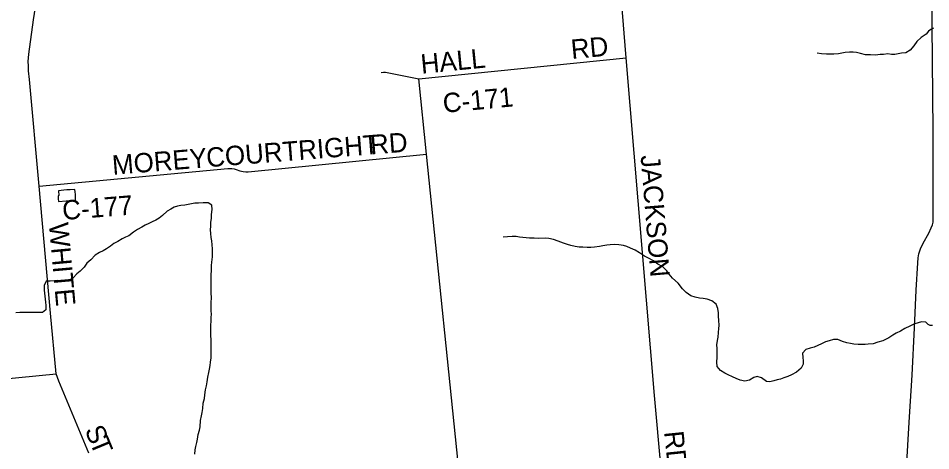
# Model space of a CAD drawing. Extents: x 114604 to 551442, y 316898 to 567001.
# Drawn here: x 122127 to 136236, y 516711 to 523398 of the extents above; entities that cross this region are included whole.
import ezdxf

# ---------------------------------------------------------------- set-up
doc = ezdxf.new("R2010")
doc.units = 0
for name, color, linetype in [('GE_P_Alignment_1000_Cardinal_Points', 7, 'Continuous'), ('GE_P_Alignment_500_Bearings', 7, 'Continuous'), ('MT_X_Edge_Line', 7, 'Continuous'), ('PM_P_Cells', 7, 'Continuous'), ('PM_P_CL_Double_Solid', 7, 'Continuous')]:
    doc.layers.add(name, color=color, linetype=linetype)

msp = doc.modelspace()

# ---------------------------------------------------------------- linework, layer by layer
at = {"layer": 'GE_P_Alignment_1000_Cardinal_Points'}
msp.add_lwpolyline([(127740, 522558), (127773, 522565), (127807, 522563), (128323, 522460)], dxfattribs=at)
at = {"layer": 'GE_P_Alignment_500_Bearings'}
msp.add_line((128323, 522460), (131529, 522785), dxfattribs=at)
for points in [[(132164, 515342), (131964, 517565), (131529, 522785), (131456, 523683), (131412, 524212), (131357, 524904), (131341, 525088), (131336, 525268), (131343, 525598), (131360, 526461)], [(123218, 516674), (122755, 517786), (122716, 517902), (122624, 518837), (122449, 520802), (122301, 522453), (122288, 522585), (122284, 522661), (122280, 522728), (122291, 522844), (122365, 523373), (122426, 523768), (122489, 524113), (122713, 525280), (122838, 525938), (122857, 526070)], [(135819, 515699), (135856, 516356), (135908, 517237), (135948, 517880), (135983, 518610), (136010, 519193), (136036, 519617), (136042, 519693), (136053, 519754), (136080, 519831), (136118, 519920), (136204, 520077), (136243, 520155), (136261, 520204), (136271, 520247), (136275, 520290), (136275, 520520), (136271, 521247), (136271, 521659), (136260, 523291), (136256, 524351)], [(129430, 511199), (129073, 515037), (128970, 516120), (128441, 521295), (128323, 522460)], [(122449, 520802), (125370, 521073), (125428, 521076), (125464, 521071), (125496, 521061), (125551, 521041), (125577, 521033), (125607, 521028), (125645, 521024), (125684, 521025), (128441, 521295)], [(115207, 516735), (121349, 517400), (121387, 517406), (121410, 517416), (121425, 517427), (121438, 517443), (121446, 517459), (121449, 517480), (121450, 517504), (121428, 517692), (121429, 517715), (121432, 517733), (121440, 517748), (121453, 517761), (121471, 517771), (121493, 517777), (121522, 517782), (121552, 517785), (122716, 517902)]]:
    msp.add_lwpolyline(points, dxfattribs=at)
at = {"layer": 'MT_X_Edge_Line'}
for points in [[(123010, 520674), (123010, 520674), (123006, 520716), (123003, 520751), (122928, 520746), (122877, 520744), (122833, 520742), (122791, 520735), (122751, 520729), (122756, 520657), (122746, 520653), (122746, 520605), (122748, 520565)], [(122748, 520565), (122868, 520575), (122914, 520578), (122968, 520578), (123012, 520584), (123014, 520626), (123010, 520674)]]:
    msp.add_lwpolyline(points, dxfattribs=at)
at = {"layer": 'PM_P_Cells'}
for points in [[(136236, 523225), (136200, 523196), (136164, 523151)], [(136280, 523244), (136236, 523225)], [(136164, 523151), (136089, 523098), (136023, 523038), (135973, 522974), (135917, 522905), (135851, 522863), (135783, 522857), (135731, 522847), (135681, 522840), (135627, 522838), (135571, 522846), (135505, 522840), (135455, 522836), (135383, 522829), (135303, 522831), (135229, 522835), (135151, 522855), (135090, 522866), (135036, 522872), (134982, 522872), (134914, 522868), (134862, 522860), (134812, 522849), (134738, 522843), (134674, 522843), (134622, 522845), (134546, 522849), (134480, 522858)], [(124856, 516659), (124863, 516723), (124873, 516777), (124889, 516839), (124899, 516891), (124911, 516963), (124928, 517028), (124938, 517082), (124946, 517178), (124962, 517250), (124971, 517304), (124979, 517362), (124987, 517445), (125005, 517521), (125014, 517573), (125024, 517653), (125036, 517717), (125048, 517778), (125060, 517846), (125073, 517922), (125083, 517972), (125093, 518028), (125101, 518082), (125108, 518147), (125112, 518211), (125110, 518279), (125112, 518333), (125110, 518393), (125105, 518525), (125107, 518591), (125107, 518648), (125108, 518720), (125112, 518772), (125114, 518822), (125112, 518876), (125112, 519000), (125113, 519078), (125111, 519147), (125111, 519279), (125108, 519353), (125108, 519433), (125114, 519497), (125116, 519573), (125119, 519628), (125131, 519710), (125129, 519768), (125129, 519832), (125126, 519894), (125120, 519958), (125112, 520008), (125104, 520070), (125100, 520125), (125103, 520181), (125107, 520239), (125113, 520309), (125115, 520365), (125123, 520439), (125118, 520507), (125066, 520545), (124988, 520543), (124912, 520541), (124856, 520540), (124780, 520522), (124704, 520510), (124642, 520502), (124588, 520495), (124536, 520475), (124484, 520447), (124432, 520415), (124358, 520350), (124306, 520308), (124254, 520276), (124196, 520248), (124146, 520223), (124092, 520199), (124039, 520169), (123969, 520130), (123911, 520088), (123837, 520036), (123785, 520012), (123735, 519987), (123667, 519947), (123605, 519913), (123555, 519876), (123493, 519832), (123439, 519802), (123385, 519776), (123319, 519733), (123247, 519665), (123188, 519609), (123144, 519550), (123086, 519486)], [(130980, 519853), (130924, 519852), (130856, 519858), (130800, 519858), (130740, 519868), (130672, 519886), (130618, 519901), (130556, 519921), (130475, 519953), (130405, 519975), (130329, 519991), (130275, 519996), (130167, 519992), (130105, 519996), (130033, 519996), (129979, 520001), (129929, 520009), (129879, 520013), (129827, 520021), (129762, 520025), (129690, 520020), (129624, 520014)], [(136159, 518700), (136093, 518702), (136043, 518690), (135977, 518670), (135911, 518637), (135837, 518603), (135767, 518561), (135701, 518530), (135648, 518500), (135588, 518456), (135494, 518411), (135420, 518389), (135344, 518365), (135270, 518361), (135220, 518354), (135164, 518352), (135114, 518352), (135049, 518358), (134997, 518368), (134941, 518379), (134873, 518401), (134801, 518429), (134735, 518433), (134667, 518411), (134609, 518394), (134545, 518366), (134491, 518340), (134435, 518314), (134371, 518295), (134305, 518275), (134255, 518221), (134259, 518153), (134264, 518103), (134266, 518052), (134230, 517988), (134158, 517924), (134084, 517885), (134026, 517861), (133962, 517837), (133912, 517819), (133862, 517805), (133808, 517792), (133746, 517778), (133696, 517784), (133620, 517836), (133554, 517858), (133502, 517843), (133436, 517803), (133364, 517787), (133290, 517803), (133225, 517830), (133173, 517854), (133103, 517882), (133051, 517908), (132985, 517952), (132933, 518014), (132930, 518082), (132932, 518158), (132934, 518232), (132932, 518292), (132931, 518348), (132937, 518413), (132947, 518467), (132955, 518539), (132960, 518599), (132964, 518649), (132958, 518731), (132956, 518785), (132952, 518841), (132943, 518908), (132919, 518976), (132853, 519028), (132779, 519057), (132717, 519063), (132663, 519069), (132596, 519083), (132526, 519105), (132454, 519158), (132398, 519216), (132329, 519304), (132245, 519378), (132189, 519440), (132153, 519492), (132096, 519552), (132018, 519598), (131948, 519646), (131870, 519689), (131812, 519717), (131731, 519769), (131665, 519813), (131595, 519845), (131537, 519871), (131485, 519886), (131413, 519894), (131344, 519900), (131280, 519896), (131226, 519890), (131164, 519877), (131114, 519871), (131038, 519861), (130980, 519853)], [(123086, 519486), (123034, 519444), (122976, 519383), (122912, 519343), (122844, 519339), (122790, 519339), (122738, 519344), (122688, 519340), (122620, 519332), (122558, 519334), (122526, 519264), (122530, 519195), (122535, 519145), (122551, 519009), (122553, 518955), (122552, 518887), (122502, 518849), (122398, 518848), (122347, 518846), (122207, 518846), (122151, 518847), (122089, 518845)], [(136262, 518646), (136228, 518649), (136197, 518665), (136159, 518700)]]:
    msp.add_lwpolyline(points, dxfattribs=at)

# ---------------------------------------------------------------- texts
at = {"layer": 'PM_P_CL_Double_Solid'}
for s, rotation, p in [('RD', 5.3372, (130686, 522767)), ('HALL', 5.5588, (128364, 522539)), ('C-171', 5.3799, (128706, 521934)), ('RD', 4.3556, (127579, 521292)), ('COURTRIGHT', 4.4964, (125046, 521093)), ('MOREY', 4.5907, (123590, 520977)), ('JACKSON', 274.6925, (131749, 521274)), ('C-177', 4.555, (122819, 520277)), ('WHITE', 275.1208, (122600, 520224)), ('S', 292.4, (123151, 517033)), ('T', 292.4044, (123228, 516846)), ('RD', 275.8756, (132113, 517003))]:
    msp.add_text(s, height=300, rotation=rotation, dxfattribs=at).set_placement(p)

doc.saveas('drawing.dxf')
